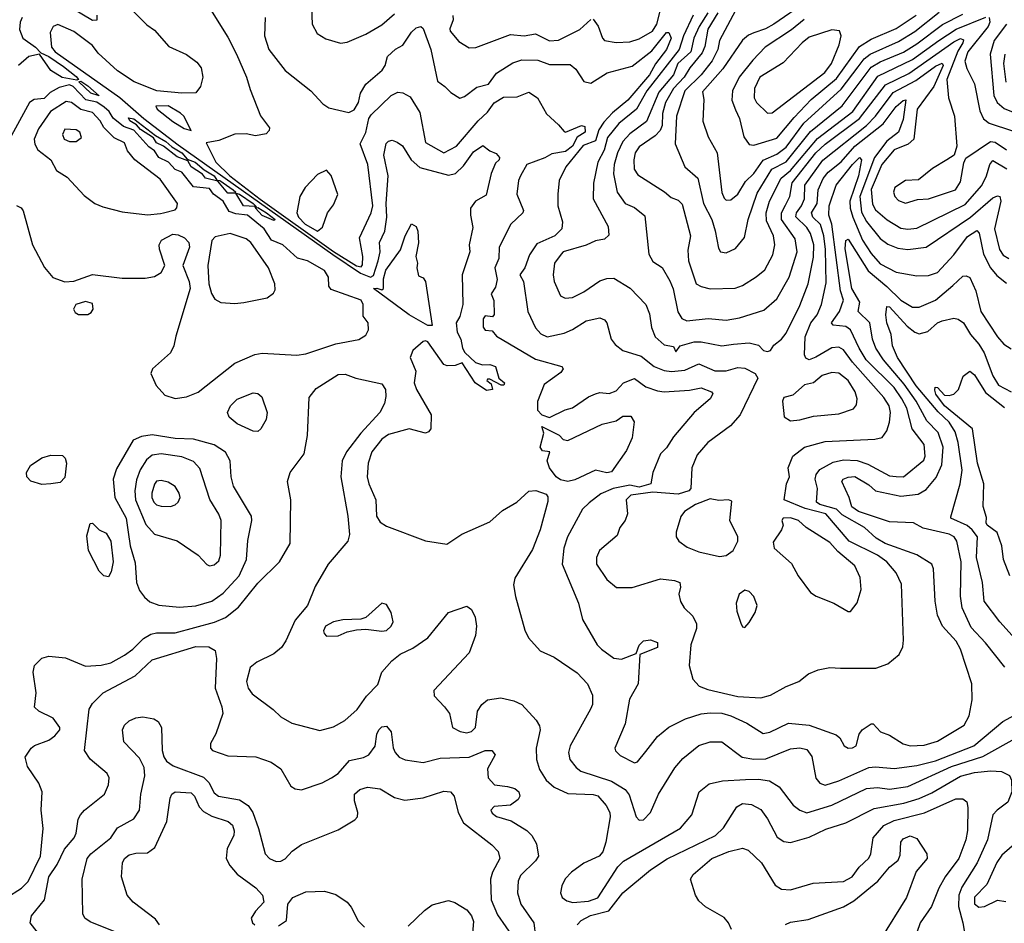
# Model space of a CAD drawing. Extents: x 1173029 to 1307123, y 522559 to 678521.
# Tile 575 of 623: x 1230049 to 1234335, y 664252 to 668185. Entities that reach past the tile are written whole.
import ezdxf

# ---------------------------------------------------------------- set-up
doc = ezdxf.new("R2010")
doc.units = 0

msp = doc.modelspace()

# ---------------------------------------------------------------- linework, layer by layer
at = {"layer": '0CON10XD'}
for points in [[(1231317.9, 668275), (1231321.4, 668165), (1231344.2, 668125), (1231381.7, 668101.7), (1231445, 668083.1), (1231475, 668087.8), (1231555, 668122.5), (1231625, 668162.3), (1231679.9, 668210.1)], [(1233475.7, 668264.3), (1233331.2, 668165), (1233295, 668144.7), (1233245, 668128.1), (1233221.9, 668118.1), (1233195, 668095.4), (1233109.2, 667970.8), (1233021.7, 667871.7), (1233027.3, 667837.2), (1233023.2, 667743.2), (1233046.5, 667675), (1233085.8, 667605.8), (1233105, 667433.3), (1233115, 667408.6), (1233125, 667400), (1233145, 667400.5), (1233175.4, 667425), (1233209.1, 667480.9), (1233245, 667516.2), (1233286, 667574), (1233345, 667599.2), (1233385, 667630), (1233462.3, 667735), (1233625, 667882.4), (1233699.5, 667980.5), (1233725.8, 668014.3), (1233751.4, 668035), (1233875, 668089.7), (1233946.3, 668133.7), (1234051.6, 668218.4)], [(1230525, 668239.4), (1230602, 668162), (1230635, 668139.2), (1230698.7, 668068.7), (1230775, 668033.1), (1230820.4, 668000.4), (1230838.1, 667975), (1230846.7, 667935), (1230836, 667894), (1230815, 667867.1), (1230755.3, 667864.7), (1230645.8, 667875), (1230547.7, 667915), (1230475, 667962.6), (1230390.1, 668040.1), (1230365, 668072.5), (1230285, 668133.9), (1230215, 668163.5), (1230194.6, 668155.4), (1230181.2, 668128.8), (1230187.6, 668065), (1230203.1, 668045), (1230485, 667846.7), (1230589.6, 667755), (1230739.2, 667640.8), (1231412.7, 667162.7), (1231531.8, 667081.8), (1231576.2, 667063.8), (1231588.7, 667071.3), (1231609.1, 667135), (1231617.4, 667175), (1231615.2, 667215), (1231638.9, 667265), (1231647.6, 667325), (1231643.6, 667385), (1231653.1, 667505), (1231633.9, 667596.1), (1231644.3, 667645.7), (1231655, 667656.4), (1231670.3, 667660.3), (1231692.7, 667652.7), (1231715, 667635.5), (1231753.1, 667575), (1231791.4, 667541.4), (1231915, 667508.6), (1231945.8, 667515), (1231980.5, 667549.5), (1232025, 667610), (1232065, 667638.1), (1232095, 667614.3), (1232123, 667603), (1232138, 667585), (1232136, 667575), (1232119.8, 667560.2), (1232100.8, 667515), (1232079, 667421), (1232033.6, 667395), (1232011.6, 667365), (1232010.8, 667335), (1232020.8, 667280.8), (1232005.4, 667205.4), (1232008.4, 667175), (1231974.7, 667075.3), (1231977.3, 666945), (1231965, 666893.1), (1231949.6, 666865), (1231952.7, 666825), (1231969.3, 666795), (1231976.8, 666755), (1231986.6, 666736.6), (1232033.7, 666693.7), (1232063.6, 666683.6), (1232095.3, 666684.7), (1232119.6, 666675), (1232134.7, 666624.7), (1232158.6, 666605), (1232156, 666595), (1232144.7, 666594.7), (1232095, 666620.2), (1232085, 666620), (1232083, 666615), (1232100.6, 666600.6), (1232107.7, 666575), (1232081.6, 666571.6), (1232031.7, 666605), (1231975, 666692), (1231945, 666680), (1231909.2, 666679.2), (1231894.8, 666684.8), (1231825, 666782.7), (1231815, 666788), (1231805, 666784.8), (1231760, 666745), (1231748.5, 666715), (1231773.8, 666655), (1231766, 666605), (1231775.6, 666575), (1231840, 666465), (1231838, 666405), (1231828.8, 666391.2), (1231815, 666386), (1231744.4, 666404.4), (1231655, 666380), (1231625, 666359.6), (1231582.4, 666305), (1231565.3, 666255), (1231561.2, 666195), (1231568, 666165), (1231598.5, 666095), (1231602.1, 666025), (1231618, 665998), (1231645, 665980.9), (1231815, 665917.5), (1231908.3, 665901.7), (1231974.3, 665945.7), (1232095, 665999.6), (1232151.2, 666048.8), (1232213.3, 666085), (1232265, 666132.5), (1232296.2, 666136.2), (1232340.3, 666120.3), (1232348.3, 666108.3), (1232348.3, 666088.3), (1232315.3, 665965), (1232280.9, 665879.1), (1232204.6, 665755), (1232198.2, 665725), (1232206.5, 665675), (1232248.5, 665528.5), (1232263.5, 665495), (1232315, 665438.6), (1232375, 665410), (1232475, 665342.2), (1232520, 665295), (1232542.2, 665245), (1232541.9, 665205), (1232534.4, 665185), (1232444.6, 665025), (1232437.7, 664995), (1232443.8, 664965), (1232470.6, 664930.6), (1232491.4, 664915), (1232625, 664870.9), (1232684.7, 664835), (1232701.9, 664811.9), (1232732.7, 664715), (1232745, 664701.9), (1232765, 664703.3), (1232795.3, 664734.7), (1232829.5, 664815), (1232900.6, 664929.4), (1232935, 664969.5), (1233005, 665026.8), (1233055, 665041.8), (1233105, 665041.8), (1233194.2, 664975), (1233245, 664966.7), (1233297.5, 664967.5), (1233405, 665012.2), (1233445, 665015.8), (1233475, 665008.2), (1233497.8, 664977.8), (1233514.2, 664884.2), (1233532.3, 664862.2), (1233555, 664853.4), (1233615, 664872), (1233745, 664931), (1233775, 664934), (1233856.2, 664926.2), (1233955, 664939.1), (1234035, 664959.6), (1234202.3, 665025), (1234329.3, 665130.7), (1234395, 665166.4)], [(1230384.5, 668205), (1230385, 668182.5), (1230365, 668181.6), (1230265, 668240.6)], [(1230878.9, 668228.9), (1230955, 668108.6), (1230992.8, 668035), (1231036.6, 667935), (1231051.5, 667881.5), (1231097, 667767), (1231135.7, 667715), (1231135, 667703.3), (1231121.5, 667688.5), (1231075, 667678.9), (1231035, 667688.2), (1230985, 667686.7), (1230915, 667660), (1230860.7, 667649.3), (1230902.7, 667565), (1230963.6, 667505), (1231095, 667404), (1231415, 667176.8), (1231515, 667114.3), (1231535, 667108.9), (1231541.2, 667118.8), (1231543.1, 667155), (1231527.9, 667235), (1231579, 667345), (1231586, 667375), (1231564.5, 667554.5), (1231531, 667645), (1231556.1, 667693.9), (1231568.1, 667755), (1231578.3, 667771.7), (1231665.4, 667855), (1231695, 667869.7), (1231717.4, 667867.4), (1231749.3, 667849.3), (1231790.8, 667780.8), (1231815, 667650.8), (1231895, 667605.3), (1231949.7, 667635), (1232044.8, 667745.2), (1232085, 667782.8), (1232115, 667823.1), (1232155, 667847.4), (1232215, 667849.5), (1232265, 667869.6), (1232303.3, 667845), (1232341.9, 667775), (1232395, 667728), (1232418.6, 667698.6), (1232425, 667695.8), (1232495, 667724.2), (1232509.6, 667719.6), (1232511.1, 667695), (1232476.2, 667673.8), (1232455, 667635.3), (1232425, 667611.2), (1232365, 667601.5), (1232335, 667584.3), (1232256.5, 667555), (1232228.7, 667505), (1232220.4, 667485), (1232212.5, 667425), (1232241.4, 667355), (1232239.2, 667345), (1232186.5, 667295), (1232136.3, 667195), (1232134.6, 667145), (1232117.3, 667105), (1232127.3, 667055), (1232119.5, 667020.5), (1232101.9, 666991.9), (1232113.6, 666963.6), (1232115, 666902.5), (1232107.7, 666892.3), (1232075, 666896), (1232066.7, 666883.3), (1232066.3, 666846.3), (1232075, 666834), (1232105, 666830.6), (1232125, 666808.2), (1232295, 666707.7), (1232409.2, 666675), (1232414.2, 666665), (1232405, 666649.2), (1232332.2, 666597.8), (1232303.6, 666523.6), (1232303.6, 666485), (1232322.2, 666465), (1232355, 666453.1), (1232423.1, 666486.9), (1232455, 666495.4), (1232525, 666543.8), (1232555, 666557.3), (1232575, 666561.8), (1232615, 666558.2), (1232645, 666569.1), (1232677.9, 666605), (1232725, 666623.8), (1232775, 666587.5), (1232825, 666569.3), (1232855, 666565.3), (1232965, 666572), (1233015, 666582.4), (1233060, 666565), (1233066.5, 666556.5), (1233054.4, 666535), (1232984.5, 666475), (1232895, 666369.5), (1232865, 666321.5), (1232838.2, 666295), (1232805.5, 666215), (1232796.9, 666165), (1232745, 666149.8), (1232705, 666158.7), (1232632.5, 666145), (1232578.5, 666121.5), (1232527.4, 666082.6)], [(1232545, 668187.8), (1232566.6, 668156.6), (1232585.3, 668105.3), (1232595, 668094.5), (1232645, 668086.2), (1232705, 668089.1), (1232745, 668101.6), (1232803.3, 668135), (1232822.6, 668165), (1232837.3, 668222.7)], [(1233044.7, 668215), (1233006.6, 668155), (1232983.8, 668105), (1232971.1, 668045), (1232913.3, 667995), (1232894.6, 667945.4), (1232831, 667869), (1232777.9, 667742.1), (1232705, 667688.5), (1232675.2, 667655), (1232650.7, 667605), (1232636.7, 667555), (1232634.1, 667514.1), (1232650.3, 667435), (1232684.4, 667385), (1232725, 667367.3), (1232770.8, 667330.8), (1232788.2, 667165), (1232805, 667132.9), (1232845, 667106.9), (1232878.6, 667048.6), (1232894.3, 667014.3), (1232913.4, 666913.4), (1232930.9, 666885), (1232953.7, 666873.7), (1233045.3, 666885.3), (1233125, 666877.2), (1233182.4, 666887.6), (1233288.7, 666921.3), (1233345, 666970.5), (1233398.3, 667065), (1233433.5, 667175), (1233425, 667231.8), (1233364.5, 667315), (1233364.8, 667345), (1233382.2, 667377.8), (1233401, 667415), (1233411.2, 667475), (1233515, 667605.2), (1233555, 667644), (1233704.3, 667755.7), (1233818.2, 667901.8), (1233919.1, 667950.9), (1234115, 668089.3), (1234145, 668103.7), (1234157.2, 668097.2), (1234154.8, 668085), (1234132.4, 668047.6), (1234084.6, 667924.6), (1234092.9, 667845), (1234118.4, 667765), (1234128.1, 667635), (1234116.2, 667595), (1234084.7, 667575.3), (1234022.9, 667537.1), (1233961.3, 667488.7), (1233905, 667485.7), (1233858.6, 667455), (1233852.1, 667435), (1233859.1, 667415), (1233875, 667398.2), (1233905, 667387.1), (1233957.9, 667402.1), (1234005, 667404.7), (1234123.1, 667445), (1234145, 667480), (1234158.5, 667561.5), (1234167.3, 667582.7), (1234275, 667654.4), (1234295, 667652.6), (1234345, 667618.5)], [(1233088.6, 668215), (1233045, 668143.2), (1233031.9, 668068.1), (1233019.6, 668040.4), (1232965.5, 667975), (1232941.7, 667935), (1232895, 667885.5), (1232860.4, 667825), (1232847.2, 667777.2), (1232845.8, 667725), (1232836.9, 667703.1), (1232815, 667679), (1232745, 667632.4), (1232728.5, 667605), (1232722, 667575), (1232723.5, 667535), (1232740.3, 667510.3), (1232856.5, 667436.5), (1232885, 667411.1), (1232915, 667400), (1232932.3, 667382.3), (1232969.6, 667245), (1232958.1, 667181.9), (1232960.5, 667135), (1232993.2, 667035), (1233015, 667023.8), (1233055, 667013.4), (1233164.1, 667015.9), (1233195, 667027.9), (1233255, 667065.4), (1233293, 667097), (1233327.8, 667162.2), (1233335.9, 667205), (1233330.2, 667245), (1233299.9, 667309.9), (1233299, 667345), (1233313.1, 667395), (1233363.4, 667495), (1233405, 667529.1), (1233521.5, 667668.5), (1233675.4, 667785), (1233785, 667940), (1233935, 668012.4), (1234050.7, 668095), (1234125, 668143.2), (1234255, 668196.1)], [(1233164.8, 668225), (1233095.8, 668095), (1233088.5, 668055), (1233064, 668006), (1233015.2, 667945), (1232944.9, 667875), (1232907.4, 667765), (1232902.5, 667645), (1232945, 667544.5), (1233001.4, 667495), (1233026.1, 667385), (1233062, 667315), (1233076.4, 667266.4), (1233091.2, 667191.2), (1233100, 667175), (1233125, 667170), (1233165, 667188.9), (1233203.5, 667236.5), (1233220.2, 667315), (1233259.5, 667430.5), (1233323.7, 667535), (1233385, 667566.9), (1233491.9, 667698.1), (1233630, 667809.9), (1233755, 667978.5), (1233795, 668001.9), (1233896.8, 668043.2), (1233955, 668079.9), (1234065.6, 668164.4), (1234155, 668209.4)], [(1230059.8, 668195), (1230051.3, 668175), (1230048.1, 668141.9), (1230061.7, 668105), (1230118.2, 668065), (1230140.2, 668040.2), (1230175, 668024.6), (1230238.9, 667981.1), (1230295, 667938.3), (1230304.4, 667925), (1230297.9, 667922.1), (1230233.9, 667933.9), (1230184.3, 667964.3), (1230134.5, 668034.5), (1230088.2, 668025), (1230043.3, 667985)], [(1231117.5, 668195), (1231114.4, 668115), (1231132.7, 668055), (1231205, 667964.3), (1231315.8, 667875), (1231369.1, 667819.1), (1231395, 667800.8), (1231481.3, 667781.3), (1231505, 667792.2), (1231523.5, 667825), (1231532.3, 667865), (1231555.4, 667905), (1231626.5, 667965), (1231640.2, 667985), (1231649.3, 668025), (1231685, 668056.8), (1231716.3, 668073.7), (1231755, 668131.3), (1231775, 668150), (1231795, 668155.7), (1231805, 668146.2), (1231838.9, 668055), (1231867.6, 667917.6), (1231900, 667895), (1231925, 667868), (1231965, 667842.9), (1231985, 667850.4), (1232038.3, 667891.8), (1232090.3, 667905), (1232125, 667952.1), (1232195, 667997.7), (1232235, 668010.9), (1232305, 668009.1), (1232355, 667990.7), (1232445, 667990), (1232469.2, 667969.2), (1232505, 667915.7), (1232535, 667908.5), (1232606.6, 667953.4), (1232715, 667982.4), (1232800.9, 668049.1), (1232865, 668128.8), (1232875, 668130), (1232885.2, 668105), (1232865, 668055.3), (1232817.1, 667992.9), (1232790.6, 667945), (1232696.8, 667835), (1232630.2, 667779.8), (1232591.3, 667738.7), (1232569.8, 667705), (1232555, 667657.6), (1232501.9, 667638.1), (1232426.2, 667545), (1232397.1, 667485), (1232390.9, 667425), (1232391.8, 667375), (1232412.5, 667305), (1232409.4, 667275), (1232378.9, 667245), (1232300.1, 667209.9), (1232268.7, 667161.3), (1232248, 667105), (1232226.5, 667075), (1232241.4, 667045), (1232260.8, 666915), (1232295, 666843.3), (1232318, 666818), (1232345, 666805.2), (1232418.7, 666821.3), (1232455, 666836.2), (1232515, 666874), (1232575, 666887.1), (1232595, 666878.9), (1232605, 666866), (1232624.4, 666795), (1232641.3, 666771.3), (1232675, 666745.6), (1232755, 666720.9), (1232811.2, 666675), (1232855, 666657.6), (1232886, 666654), (1232945, 666660.2), (1233005, 666687.5), (1233075, 666657.5), (1233125, 666657.4), (1233175, 666671.1), (1233205, 666668.8), (1233250, 666645), (1233262.5, 666625), (1233185.8, 666465), (1233142.7, 666417.3), (1233044.8, 666345.2), (1232998.3, 666291.7), (1232974.6, 666234.6), (1232970.8, 666145), (1232962.1, 666135), (1232915, 666120), (1232805, 666128.2), (1232710, 666115), (1232689.6, 666095), (1232695.4, 666035), (1232684.4, 666005), (1232660.8, 665975), (1232649.5, 665940.5), (1232573.1, 665875), (1232559.5, 665845), (1232560, 665815), (1232605, 665748.1), (1232646.8, 665713.2), (1232715, 665714.4), (1232838.8, 665751.2), (1232900, 665745), (1232923.3, 665735), (1232926, 665715), (1232918.8, 665685), (1232925, 665652.5), (1232942, 665625), (1232979.1, 665589.1), (1232994.5, 665555), (1232994.5, 665535), (1232970.8, 665465), (1232963.6, 665375), (1232979.4, 665315), (1233007.5, 665285), (1233045, 665269.3), (1233175, 665240), (1233275, 665233.3), (1233317.5, 665245), (1233385, 665283.3), (1233440, 665305), (1233482.6, 665337.4), (1233525, 665355.6), (1233575, 665365.6), (1233622.8, 665362.8)], [(1231933.9, 668203.9), (1231935.6, 668185), (1231920.8, 668145), (1231923.5, 668135), (1231960, 668090), (1232005, 668062.5), (1232035, 668063.6), (1232185, 668120), (1232245, 668114.7), (1232295, 668123.5), (1232355, 668093.3), (1232395, 668096.5), (1232487.1, 668142.9), (1232535, 668186.2)], [(1232980.8, 668205), (1232939.2, 668115), (1232919, 668055), (1232779.3, 667875), (1232733.3, 667795), (1232656.4, 667733.6), (1232607.5, 667672.5), (1232593.5, 667616.5), (1232565.5, 667565), (1232546.8, 667473.2), (1232545.9, 667405), (1232610, 667285), (1232613.1, 667246.9), (1232595, 667229.6), (1232555, 667222.8), (1232515, 667203.7), (1232415, 667175.3), (1232405.4, 667165), (1232377.1, 667125), (1232371.2, 667075), (1232375.5, 667045), (1232403.2, 666983.2), (1232423.8, 666973.8), (1232455, 666975.4), (1232505, 667000.7), (1232575, 667048.5), (1232605, 667059.1), (1232635, 667059.4), (1232705.9, 667015.9), (1232774.5, 666945), (1232790.4, 666905), (1232798.9, 666845), (1232815.4, 666805), (1232855, 666770), (1232895, 666762.5), (1232905, 666740), (1232924.8, 666765.2), (1232985, 666782.5), (1233015, 666783.3), (1233105, 666766.3), (1233156.5, 666773.5), (1233225, 666778.4), (1233265, 666768), (1233286.6, 666745), (1233305, 666740.3), (1233316.8, 666745), (1233331.7, 666768.3), (1233364.8, 666795.2), (1233385, 666821.2), (1233445, 666941.5), (1233481.4, 667035), (1233505, 667151.2), (1233505.7, 667205), (1233491, 667255), (1233475, 667280), (1233427.1, 667327.1), (1233430.3, 667345), (1233452.8, 667375), (1233465.8, 667405), (1233467.5, 667465), (1233545, 667573.1), (1233734.9, 667725.1), (1233774.7, 667765.3), (1233851.7, 667868.3), (1233950.1, 667919.9), (1234035, 667983.4), (1234065, 667995.7), (1234068.5, 667985), (1234028.3, 667895), (1233955.6, 667795), (1233941.8, 667665), (1233916.9, 667643.1), (1233855, 667618.4), (1233801.8, 667555), (1233756.1, 667446.1), (1233761.5, 667381.5), (1233775, 667358.2), (1233825, 667313.8), (1233885, 667278.1), (1233915, 667273.1), (1233955, 667277.2), (1234165, 667381.2), (1234236.7, 667463.3), (1234257.6, 667505), (1234272.2, 667555), (1234285, 667571.8), (1234345.8, 667535.8)], [(1233464, 668186), (1233408.4, 668141.6), (1233293.6, 668065), (1233240.7, 668009.3), (1233180.5, 667935), (1233152.1, 667875), (1233149.5, 667835), (1233165, 667793.1), (1233182.8, 667755), (1233200.7, 667675), (1233225, 667641.2), (1233245, 667638.8), (1233345, 667669.4), (1233420, 667760.1), (1233495, 667837.8), (1233605, 667928.4), (1233705, 668068.7), (1233755, 668101), (1233865, 668146.9), (1233951.6, 668205)], [(1234270, 668195), (1234272.3, 668175), (1234264.8, 668155), (1234175.9, 668045), (1234163, 668005), (1234172, 667972), (1234205.6, 667905.6), (1234228.5, 667788.5), (1234244.2, 667754.2), (1234269.5, 667735), (1234371.4, 667701.4)], [(1233305, 667777.8), (1233325, 667780.4), (1233554.3, 667955), (1233582.6, 667995), (1233616.8, 668075), (1233624.6, 668115), (1233617.3, 668137.3), (1233585, 668140.5), (1233485, 668109.5), (1233454.7, 668085), (1233372.5, 667997.5), (1233270.7, 667935), (1233247.4, 667885), (1233245.9, 667845), (1233257.1, 667825), (1233305, 667777.8)], [(1234344.2, 668165.8), (1234291.3, 668095), (1234274, 668035), (1234290.2, 667855), (1234304.7, 667825), (1234335, 667798.5), (1234405, 667770)], [(1234337.6, 668035), (1234331.7, 667995), (1234342.5, 667912.5)], [(1230395, 667853.2), (1230357.8, 667865), (1230305.7, 667915), (1230315, 667917.2), (1230345, 667897.9), (1230395, 667853.2)], [(1230725, 666536.8), (1230775, 666543.9), (1230825, 666563.3), (1230985, 666690), (1231071.8, 666728.2), (1231105, 666733.1), (1231255, 666725.4), (1231295, 666731.1), (1231425.3, 666774.7), (1231525, 666793.6), (1231555, 666812.2), (1231567.7, 666835), (1231565.3, 666865), (1231544.7, 666895), (1231543.7, 666945), (1231535, 666963.8), (1231405, 667010.7), (1231394.7, 667025), (1231393, 667065), (1231375, 667093), (1231301.2, 667135), (1231257.8, 667147.8), (1231194.8, 667204.8), (1231145.3, 667225.3), (1231112.8, 667275), (1231040.3, 667335), (1230990.4, 667339.6), (1230960.5, 667350.5), (1230934.7, 667395), (1230892.1, 667425), (1230875, 667450.6), (1230805, 667457.6), (1230755, 667520.8), (1230725, 667532.9), (1230696.9, 667565), (1230654.9, 667584.9), (1230635, 667613.6), (1230611.3, 667631.3), (1230545, 667704.4), (1230500.1, 667720.1), (1230455.9, 667755.9), (1230438, 667785), (1230416, 667805), (1230385, 667826.4), (1230336.9, 667836.9), (1230282.2, 667895), (1230265, 667901.1), (1230220.1, 667889.9), (1230182.1, 667867.9), (1230155, 667841.9), (1230112.1, 667837.9), (1230091.1, 667825), (1230004.1, 667665)], [(1233622.8, 665362.8), (1233776.6, 665363.4), (1233827.9, 665382.1), (1233877.9, 665422.1), (1233892.9, 665455), (1233896.2, 665485), (1233888, 665728), (1233865, 665777.8), (1233823.1, 665825), (1233783.8, 665855), (1233659.4, 665915), (1233557.5, 666035), (1233468.3, 666058.3), (1233376.6, 666095), (1233387.4, 666165), (1233400, 666195), (1233393.8, 666235), (1233414.8, 666285.2), (1233465, 666325.3), (1233555, 666348.7), (1233771.1, 666358.9), (1233803.1, 666366.9), (1233824.1, 666395.9), (1233836.1, 666433.9), (1233839.1, 666475), (1233833.4, 666505), (1233810.1, 666540.1), (1233674, 666694), (1233635, 666748.6), (1233615, 666759.7), (1233585, 666756.9), (1233515, 666716.1), (1233485, 666705.4), (1233471.5, 666711.5), (1233466, 666726), (1233468.3, 666805), (1233493.5, 666865), (1233519.8, 666900.2), (1233538.9, 666945), (1233559.9, 667040.1), (1233556.6, 667185), (1233549.3, 667245), (1233534.3, 667294.3), (1233502, 667325), (1233495.9, 667345), (1233520.4, 667385), (1233524.5, 667445), (1233545.9, 667494.1), (1233568.7, 667521.3), (1233625, 667566.7), (1233684.3, 667635), (1233808.4, 667731.6), (1233865, 667806.9), (1233895, 667833.5), (1233906.1, 667836.1), (1233895, 667750), (1233874.1, 667695.9), (1233824.2, 667655.8), (1233769.6, 667585), (1233706.2, 667415), (1233713.3, 667346.7), (1233735, 667306.9), (1233795, 667232.9), (1233828.8, 667208.8), (1233871, 667191), (1233915, 667184.8), (1233995, 667195.7), (1234188.1, 667325), (1234285, 667409.3), (1234305, 667418.5), (1234315, 667415.6), (1234319.4, 667395), (1234293.2, 667275), (1234314.1, 667185), (1234330.4, 667160.4), (1234355, 667145.7)], [(1230605, 667335.8), (1230661.1, 667341.1), (1230675, 667343.9), (1230725, 667357.2), (1230733.5, 667366.5), (1230735.7, 667385), (1230660.4, 667490.4), (1230550.4, 667575), (1230517.7, 667615), (1230505, 667649.4), (1230460.2, 667670.2), (1230415.4, 667715.4), (1230398.5, 667745), (1230365, 667781.1), (1230314.7, 667794.7), (1230275, 667825.2), (1230251.2, 667828.8), (1230183.1, 667785), (1230130.5, 667709.5), (1230111.6, 667665), (1230114, 667644), (1230128.3, 667618.3), (1230184.4, 667575), (1230208.8, 667528.8), (1230255, 667500), (1230329.9, 667419.9), (1230375.7, 667385.7), (1230410.9, 667370.9), (1230495, 667349.4), (1230605, 667335.8)], [(1230795, 667703.3), (1230763.8, 667765), (1230748.6, 667778.6), (1230695, 667810.8), (1230641.9, 667808.1), (1230647.9, 667795), (1230715, 667742.2), (1230765, 667711.3), (1230795, 667703.3)], [(1230985, 667429.6), (1230955, 667430.1), (1230911.7, 667481.7), (1230858, 667495), (1230845, 667512.5), (1230795, 667544.9), (1230780.5, 667570.5), (1230735, 667587.6), (1230675.3, 667635.3), (1230645, 667649.5), (1230630.8, 667670.8), (1230575, 667706.5), (1230557.3, 667727.3), (1230528.3, 667745), (1230522.1, 667757.9), (1230545, 667753.4), (1230640.4, 667680.4), (1230684.8, 667655), (1230711, 667631), (1230755.2, 667605), (1230777.4, 667577.4), (1230812.3, 667565), (1230851.2, 667531.2), (1230895.6, 667505), (1230906.5, 667486.5), (1230920.3, 667485), (1230978.2, 667445), (1230989.7, 667435), (1230985, 667429.6)], [(1230295, 667654.6), (1230317.4, 667672.6), (1230311.1, 667695), (1230295, 667705.9), (1230245, 667709.2), (1230235.6, 667685), (1230241.9, 667665), (1230265, 667654.6), (1230295, 667654.6)], [(1232527.4, 666082.6), (1232499.6, 666055), (1232433.2, 665935), (1232417.5, 665885), (1232410.7, 665815), (1232482.2, 665645), (1232498.6, 665575), (1232562.9, 665465), (1232581.4, 665445), (1232635, 665406.7), (1232668.8, 665401.2), (1232733, 665427), (1232745, 665462.5), (1232765, 665481.2), (1232795, 665485.7), (1232825.8, 665475), (1232825, 665452.9), (1232748.3, 665421.7), (1232741.9, 665295), (1232702.9, 665227.1), (1232685, 665120), (1232639.4, 665015), (1232642.8, 665002.8), (1232663.2, 664983.2), (1232725, 664950.8), (1232738.8, 664955), (1232775, 665000), (1232824.7, 665065.3), (1232874.7, 665105.3), (1232947.3, 665142.7), (1233015, 665163.4), (1233055, 665168.1), (1233105, 665166.2), (1233145, 665155.7), (1233213.7, 665123.7), (1233285, 665078), (1233315, 665083.5), (1233395, 665122.7), (1233485, 665114.7), (1233602.5, 665072.5), (1233619.1, 665059.1), (1233638, 665025), (1233655, 665014.3), (1233675, 665016), (1233690, 665025), (1233703.8, 665075), (1233715.9, 665094.1), (1233755, 665120), (1233765, 665120), (1233795.8, 665085.8), (1233835, 665071.4), (1233895, 665033.8), (1233925, 665024.7), (1233986.9, 665026.9), (1234045, 665044.7), (1234160, 665115), (1234181.8, 665155), (1234195.3, 665225), (1234194, 665295), (1234144.7, 665445), (1234125, 665480), (1234065.9, 665545.9), (1234044.1, 665594.1), (1234034, 665655), (1234027.5, 665795), (1234019.4, 665815), (1233955, 665855.8), (1233816.1, 665905), (1233777.9, 665927.9), (1233726.9, 665975), (1233629.6, 666029.6), (1233604.1, 666055), (1233532.7, 666075), (1233517.5, 666085), (1233521.6, 666145), (1233511.2, 666185), (1233515.7, 666205), (1233532.2, 666227.8), (1233590.5, 666259.5), (1233635, 666269.1), (1233695, 666266.4), (1233740.8, 666250.8), (1233835, 666199.6), (1233865, 666196.8), (1233896.8, 666195), (1233985, 666268.2), (1233990, 666285), (1233986.2, 666336.2), (1233933.8, 666405), (1233910.2, 666495), (1233888.6, 666535), (1233855, 666584), (1233734.1, 666705), (1233702.8, 666755), (1233665.5, 666835.5), (1233645, 666849.4), (1233590.8, 666855), (1233583.1, 666865), (1233617.3, 666915), (1233634.5, 666965), (1233621.9, 667005), (1233583.8, 667295), (1233571.1, 667335), (1233573.1, 667375), (1233602.5, 667465), (1233674.5, 667555), (1233705, 667585.3), (1233713.8, 667575), (1233699.9, 667505), (1233663.2, 667395), (1233664.3, 667365), (1233675.8, 667325), (1233717.8, 667225), (1233755, 667168), (1233795, 667122.9), (1233865, 667086.9), (1233955, 667070.3), (1234005, 667072.1), (1234045, 667085.4), (1234115, 667161.1), (1234175, 667240.8), (1234215, 667267.3), (1234226, 667256), (1234244.8, 667165), (1234275.3, 667105), (1234302.4, 667072.4), (1234345, 667038.5)], [(1231345, 667264.7), (1231367.4, 667282.6), (1231388.1, 667345), (1231415, 667380), (1231433.6, 667423.6), (1231405, 667507.5), (1231385, 667530), (1231345, 667511.2), (1231292, 667455), (1231268, 667415), (1231255.8, 667345), (1231262.2, 667325), (1231291.9, 667295), (1231345, 667264.7)], [(1231075, 667366), (1231072.1, 667372.1), (1231023.3, 667375), (1230990.2, 667429.8), (1231005, 667426.2), (1231065.6, 667385), (1231078.1, 667371.9), (1231075, 667366)], [(1230035, 667376.9), (1230055, 667366), (1230063.2, 667353.2), (1230104.7, 667205), (1230157, 667107), (1230193.1, 667063.1), (1230244.6, 667044.6), (1230285, 667046.4), (1230365, 667076), (1230495, 667059.4), (1230595, 667059.6), (1230635, 667067.9), (1230664.4, 667085), (1230680.6, 667115), (1230657, 667187), (1230656.4, 667205), (1230666.4, 667225), (1230715, 667251.4), (1230739.1, 667249.1), (1230766.2, 667236.2), (1230785, 667215.8), (1230787.7, 667195), (1230759.4, 667115), (1230786.1, 667045), (1230790.4, 667015), (1230728, 666808), (1230720, 666765), (1230705.4, 666735), (1230626.9, 666665), (1230620, 666645), (1230642.6, 666592.6), (1230681.3, 666551.3), (1230725, 666536.8)], [(1231155, 667310.7), (1231105, 667333.3), (1231075.5, 667365), (1231085, 667367.9), (1231123.5, 667345), (1231160.7, 667315), (1231155, 667310.7)], [(1231825, 666853.6), (1231745, 666900.5), (1231588.9, 667015), (1231603.2, 667016.8), (1231625, 667009.2), (1231632.5, 667015), (1231632.2, 667057.8), (1231642.6, 667095), (1231706.1, 667183.9), (1231727.2, 667245), (1231755, 667296), (1231775, 667284.4), (1231781.7, 667265), (1231785.6, 667214.4), (1231773.3, 667155), (1231780.3, 667125), (1231777.3, 667105), (1231785, 667070), (1231805, 667062), (1231815.5, 667045), (1231845, 666854.3), (1231825, 666853.6)], [(1230985, 666949.6), (1231025, 666954.6), (1231125.4, 666974.6), (1231154.2, 666995), (1231160.8, 667009.2), (1231159.1, 667035), (1231131.2, 667105), (1231055.4, 667215), (1231035, 667231.8), (1230965, 667254.3), (1230899.4, 667240.6), (1230885, 667223.8), (1230867.6, 667115), (1230872.4, 667035), (1230883.2, 666993.2), (1230898.8, 666968.8), (1230925, 666953.8), (1230985, 666949.6)], [(1234337.7, 665367.7), (1234252.6, 665472.6), (1234190.4, 665540.4), (1234151.5, 665625), (1234144, 665676), (1234148.1, 665825), (1234128.1, 665915), (1234116.2, 665935), (1234095, 665945.7), (1233982.4, 665972.4), (1233940, 665995), (1233835, 665999.2), (1233700, 666045), (1233671.1, 666065), (1233660, 666105), (1233627.9, 666175), (1233633.5, 666185), (1233655, 666194.7), (1233685, 666197.1), (1233745, 666160.3), (1233775, 666134.1), (1233885, 666112), (1233960, 666120), (1233995, 666140.5), (1234038.1, 666191.9), (1234063, 666247), (1234069.7, 666325), (1234047.8, 666387.8), (1233998.6, 666438.6), (1233951.7, 666525), (1233898.9, 666598.9), (1233809.3, 666705), (1233776.4, 666755), (1233761, 666795), (1233749.6, 666865), (1233699.5, 666915), (1233706.5, 666955), (1233671.5, 667015), (1233642.6, 667187.4), (1233645.8, 667224.2), (1233655, 667230), (1233741.8, 667091.8), (1233824, 667024), (1233885, 666963.9), (1233935, 666934.1), (1233965, 666934.1), (1234035, 666964.8), (1234111.1, 667028.9), (1234155, 667068.5), (1234169.8, 667069.8), (1234185, 667062.5), (1234210.8, 667005), (1234233.6, 666915), (1234305, 666804.5), (1234333.4, 666773.4), (1234365, 666752)], [(1230345, 666902.5), (1230359.5, 666910.5), (1230368.8, 666925), (1230365, 666950), (1230335, 666958.8), (1230292.5, 666945), (1230282.5, 666925), (1230290.7, 666910.7), (1230305, 666902.5), (1230345, 666902.5)], [(1234395, 665476.2), (1234315.4, 665565), (1234247.3, 665655), (1234240.8, 665735), (1234214.8, 665845), (1234218.9, 665935), (1234195.5, 665965.5), (1234174.1, 665984.1), (1234103.1, 666015), (1234101.7, 666021.7), (1234143.5, 666165), (1234151.3, 666225), (1234134.5, 666345), (1234121.6, 666391.6), (1234095, 666433.9), (1234047.8, 666477.8), (1233952, 666592), (1233870.2, 666715), (1233848.5, 666765), (1233843, 666815), (1233824, 666865), (1233819.8, 666900.2), (1233823.5, 666936.5), (1233835, 666935.5), (1233911.7, 666851.7), (1233945, 666825.2), (1233965, 666817.3), (1234001.7, 666828.3), (1234044.3, 666865.7), (1234065, 666874.6), (1234115, 666885.4), (1234135, 666882.1), (1234156.9, 666865), (1234188.4, 666815), (1234225, 666772.9)], [(1234225, 666772.9), (1234247.1, 666735), (1234285, 666634.5), (1234310.4, 666595), (1234365, 666565.3)], [(1229987.9, 664362.1), (1230057.3, 664405), (1230085.1, 664434.9), (1230139.7, 664545), (1230150.8, 664665), (1230141.8, 664745), (1230146.9, 664825), (1230132.5, 664862.5), (1230083.3, 664935), (1230072.5, 664975), (1230098.8, 665015), (1230113.4, 665026.6), (1230175, 665048.9), (1230202.3, 665067.7), (1230224.2, 665095), (1230224.2, 665105), (1230194.5, 665144.5), (1230132.5, 665175), (1230113, 665193), (1230120.8, 665255), (1230106.9, 665345), (1230113.3, 665375), (1230145, 665406.2), (1230175, 665415.4), (1230247.7, 665407.7), (1230335, 665370.8), (1230404.1, 665375.9), (1230445, 665386.1), (1230505, 665418.9), (1230541.2, 665445), (1230588.2, 665491.8), (1230619.9, 665510.1), (1230645, 665515.9), (1230725, 665517), (1230897.3, 665562.7), (1230945, 665583.1), (1231001.2, 665628.8), (1231085, 665733.1), (1231179.2, 665825), (1231225.6, 665905), (1231229.5, 666095), (1231214.4, 666175.6), (1231225.8, 666215), (1231287.9, 666295), (1231302.1, 666375), (1231308.9, 666541.1), (1231339.5, 666580.5), (1231435, 666640.7), (1231465, 666642.5), (1231511.4, 666625), (1231625, 666600), (1231640.9, 666575), (1231643.1, 666545), (1231636.8, 666515), (1231617.3, 666475), (1231534.3, 666385.7), (1231472.2, 666305), (1231453.3, 666265), (1231446.6, 666195), (1231477.6, 666025), (1231483.9, 665945), (1231477.7, 665915), (1231391.2, 665815), (1231335, 665717.5), (1231301.6, 665635), (1231248.1, 665571.8), (1231207.7, 665482.3), (1231187.8, 665452.2), (1231155.6, 665424.4), (1231080.5, 665389.5), (1231052.7, 665365), (1231036.2, 665305), (1231043.6, 665275), (1231060.9, 665250.9), (1231152.8, 665182.8), (1231185, 665151.4), (1231233.1, 665123.1), (1231355, 665091.1), (1231415, 665107.9), (1231464.7, 665135.3), (1231517.4, 665182.6), (1231558.9, 665241.1), (1231607.9, 665292.1), (1231626, 665345), (1231669.5, 665395), (1231705, 665423.1), (1231759.6, 665450.4), (1231825.6, 665495), (1231915, 665604.4), (1231995, 665632.2), (1232015, 665618.6), (1232031.1, 665585), (1232037.8, 665545), (1232033.3, 665505), (1232005, 665430), (1231852, 665265), (1231852.7, 665242.7), (1231898.8, 665195), (1231920, 665165), (1231932.5, 665105), (1231966.6, 665086.6), (1231995, 665081.6), (1232015, 665087.7), (1232033.5, 665105), (1232041.8, 665175), (1232060.4, 665205), (1232085, 665224.6), (1232143.7, 665233.7), (1232200.3, 665220.3), (1232234.4, 665204.4), (1232296.7, 665136.7), (1232311.7, 665111.7), (1232314.5, 665094.5), (1232297.6, 665015), (1232299.3, 664965), (1232311.5, 664921.5), (1232340.4, 664875), (1232375, 664845.4), (1232435, 664817.3), (1232545, 664813.2), (1232565, 664807.5), (1232602.1, 664765), (1232617.9, 664735), (1232619.6, 664715), (1232601, 664605), (1232587.2, 664562.8), (1232570.8, 664545), (1232505, 664514.6), (1232451.1, 664475), (1232424.1, 664445.9), (1232408.9, 664415), (1232403.1, 664385), (1232410.6, 664365), (1232430.1, 664350.1), (1232457.3, 664342.7), (1232525, 664348.9), (1232565, 664363.3), (1232652.5, 664497.5), (1232676.7, 664523.3), (1232925, 664667.1), (1232974.6, 664725), (1233006.2, 664825), (1233051, 664859), (1233108.1, 664871.9), (1233208.7, 664878.7), (1233265, 664880.2), (1233313, 664873), (1233355.7, 664845.7), (1233416, 664766), (1233445, 664744.7), (1233475, 664733.5), (1233585, 664766), (1233735, 664838.4), (1233783.1, 664843.1), (1233835.7, 664835.7), (1233915, 664848.1), (1234105, 664935.1), (1234241.8, 664978.2), (1234395.8, 665064.2)], [(1233405, 666438.5), (1233445, 666443.3), (1233505, 666459.3), (1233615, 666470), (1233678.5, 666491.5), (1233691.5, 666508.5), (1233694.5, 666535.5), (1233685.3, 666565), (1233655.3, 666615), (1233615, 666646.6), (1233585, 666649.7), (1233542.8, 666637.2), (1233505, 666605.3), (1233465, 666595.3), (1233415, 666551.2), (1233375, 666541.1), (1233369, 666525), (1233376.7, 666456.7), (1233405, 666438.5)], [(1234358.8, 665765), (1234331.1, 665835), (1234324.1, 665895), (1234303.4, 665953.4), (1234260.8, 665985), (1234256.4, 665995), (1234257.8, 666017.8), (1234243.1, 666066.9), (1234245.6, 666165), (1234218.4, 666255), (1234196.2, 666405), (1234074.5, 666505), (1234036.9, 666555), (1234032.4, 666572.4), (1234034.3, 666585.7), (1234045, 666584.3), (1234075, 666550.9), (1234095, 666548.8), (1234115.3, 666554.7), (1234135.5, 666575), (1234156.7, 666633.3), (1234185, 666655.6), (1234205, 666639.5), (1234252.9, 666562.9), (1234336.7, 666496.6)], [(1231085, 666392.5), (1231065, 666394.3), (1230995, 666426.7), (1230960, 666455), (1230952.9, 666475), (1230967.1, 666505), (1230995, 666532.9), (1231065, 666560.6), (1231085, 666558.6), (1231103.6, 666543.6), (1231125.5, 666475), (1231121.9, 666445), (1231099.2, 666405), (1231085, 666392.5)], [(1232435, 666175.7), (1232402.8, 666182.8), (1232384.3, 666195), (1232355.7, 666235), (1232345.7, 666265), (1232356.7, 666305), (1232325, 666309.2), (1232314, 666324), (1232331.2, 666385), (1232322.5, 666415), (1232397.3, 666377.3), (1232415, 666358.3), (1232435, 666353.9), (1232585, 666424.7), (1232645, 666439.5), (1232675, 666459.1), (1232709.2, 666459.2), (1232724.4, 666435), (1232715.4, 666365), (1232690.3, 666309.7), (1232625, 666216.8), (1232605, 666212.4), (1232554.9, 666225.1), (1232465, 666183.1), (1232435, 666175.7)], [(1230745, 665628.2), (1230815, 665634.3), (1230885, 665654.2), (1230935, 665689.7), (1231004.2, 665765), (1231036.1, 665835), (1231041.5, 665918.5), (1231058.8, 666005), (1231057.6, 666025), (1230980, 666155), (1230969.7, 666195), (1230965.4, 666265), (1230945, 666302.7), (1230894.8, 666334.8), (1230805, 666359.1), (1230725, 666362.9), (1230625, 666377.6), (1230578.7, 666371.3), (1230542.5, 666355), (1230470.1, 666229.9), (1230455.4, 666185), (1230463.3, 666105), (1230512.4, 666015), (1230521, 665955), (1230529.2, 665895), (1230551.7, 665821.7), (1230556.9, 665735), (1230570.9, 665700.9), (1230592, 665672), (1230615, 665651.8), (1230655, 665637.5), (1230745, 665628.2)], [(1230145, 666162.2), (1230097.3, 666177.3), (1230080, 666195), (1230078.8, 666215), (1230095.8, 666244.2), (1230145, 666278.6), (1230185, 666289.2), (1230235, 666288.8), (1230247, 666277), (1230252, 666255), (1230245, 666192.5), (1230225, 666171.2), (1230185, 666164.4), (1230145, 666162.2)], [(1230875, 665808.1), (1230895, 665812.2), (1230915, 665830), (1230922.5, 665855), (1230925.4, 666005), (1230915, 666032.9), (1230876.2, 666096.2), (1230832.4, 666232.4), (1230805, 666261.5), (1230755, 666283.1), (1230665, 666295.6), (1230625, 666289.5), (1230600.7, 666269.3), (1230573.4, 666226.6), (1230557.7, 666182.3), (1230550.2, 666135), (1230552.8, 666095), (1230597.9, 665987.9), (1230635, 665945.3), (1230735, 665916.4), (1230826, 665855), (1230863.7, 665813.7), (1230875, 665808.1)], [(1230705, 666066.8), (1230725, 666073.1), (1230738.8, 666085), (1230746.8, 666105), (1230742.3, 666125), (1230725, 666152.9), (1230695, 666172.2), (1230665, 666179.5), (1230645, 666176.7), (1230635, 666164), (1230624.2, 666125), (1230623.8, 666105), (1230632.7, 666085), (1230645, 666073.2), (1230665, 666067.5), (1230705, 666066.8)], [(1233095, 665849.4), (1233125, 665852.9), (1233155.4, 665874.6), (1233175.6, 665915), (1233174.5, 665935), (1233140.3, 666005), (1233149.4, 666089.4), (1233135, 666096), (1233092, 666092), (1233055, 666100), (1232991.4, 666075), (1232942.9, 666045), (1232927.2, 666022.8), (1232907.3, 665955), (1232907.1, 665935), (1232918.5, 665915), (1232955, 665890), (1233005, 665868.9), (1233095, 665849.4)], [(1230435, 665760), (1230415, 665764), (1230394.5, 665784.5), (1230348.9, 665875), (1230340.7, 665939.3), (1230355, 665992.5), (1230365, 665993.3), (1230394.4, 665964.4), (1230425, 665950), (1230445, 665916), (1230456.2, 665825), (1230447.3, 665782.7), (1230435, 665760)], [(1233665, 665610), (1233695, 665647.5), (1233712.3, 665705), (1233708, 665758), (1233685, 665807.8), (1233610.2, 665870.2), (1233575, 665909.7), (1233472.5, 665975), (1233438.8, 666005), (1233405, 666017.7), (1233372, 666015), (1233366.2, 666005), (1233372, 665985), (1233365.8, 665965), (1233328.3, 665911.7), (1233333.1, 665885), (1233408.6, 665818.6), (1233437.1, 665765), (1233492.1, 665692.1), (1233515.5, 665675.5), (1233593.3, 665645), (1233655, 665610), (1233665, 665610)], [(1233205, 665540), (1233225, 665561.2), (1233250.8, 665605), (1233260, 665635), (1233244.2, 665675), (1233225, 665695.7), (1233205, 665702.9), (1233181.5, 665685), (1233168.5, 665645), (1233171.2, 665611.2), (1233187.9, 665557.9), (1233195, 665543.3), (1233205, 665540)], [(1231385, 665502.5), (1231435, 665503.3), (1231475, 665521.2), (1231515, 665530), (1231555, 665532.5), (1231625, 665523.1), (1231645, 665527.3), (1231665.6, 665545), (1231674.4, 665565), (1231665.6, 665605), (1231645, 665640), (1231625, 665646.2), (1231555, 665583.3), (1231533.6, 665576.4), (1231455, 665573.8), (1231415, 665563.8), (1231380, 665545), (1231371.2, 665525), (1231373.6, 665513.6), (1231385, 665502.5)], [(1230140.4, 664195), (1230093.8, 664255), (1230100.8, 664285), (1230156.9, 664355), (1230175.3, 664455), (1230211.6, 664508.4), (1230243.6, 664575), (1230285.4, 664625), (1230294.5, 664645), (1230303.6, 664705), (1230313.5, 664725), (1230330.5, 664745), (1230417.5, 664815), (1230435.5, 664855), (1230437.8, 664885), (1230430, 664905), (1230355, 664966.2), (1230330.8, 665005), (1230350.8, 665185), (1230365, 665209.4), (1230411.9, 665255), (1230550.8, 665329.2), (1230625, 665399.5), (1230815, 665457.1), (1230872.5, 665455), (1230899.7, 665439.7), (1230905.5, 665405.5), (1230899.1, 665275), (1230929.2, 665195), (1230932.9, 665165), (1230902.8, 665077.2), (1230880, 665035), (1230879.2, 665015), (1230888, 665005), (1230955, 664980.9), (1231077.4, 664977.4), (1231144.1, 664954.1), (1231185.6, 664925), (1231229.1, 664849.1), (1231247.9, 664837.9), (1231275, 664833.3), (1231365, 664864), (1231406.9, 664885), (1231435.6, 664905), (1231485, 664961.4), (1231545, 664973.3), (1231569.4, 664985), (1231596.9, 665023.1), (1231603.5, 665075), (1231612.5, 665095), (1231625, 665107.3), (1231645, 665110), (1231666.2, 665085), (1231675.3, 665015.3), (1231683.6, 664995), (1231701.1, 664975), (1231726.3, 664963.7), (1231805, 664952.5), (1231879.1, 664970.9), (1232005.3, 664974.7), (1232075, 665004.3), (1232104.3, 665004.3), (1232119.2, 664985), (1232085.5, 664925), (1232088.5, 664885), (1232115.4, 664855.4), (1232172.3, 664847.7), (1232205, 664839.7), (1232222.1, 664825), (1232225.4, 664805), (1232218.5, 664791.5), (1232185, 664766.5), (1232115, 664760.8), (1232100, 664745), (1232105, 664732), (1232125, 664717.1), (1232188.1, 664698.1), (1232256.4, 664656.4), (1232278.5, 664635), (1232298.4, 664598.4), (1232307.1, 664545), (1232295, 664523.6), (1232229.4, 664460.6), (1232219.2, 664435), (1232215.3, 664385), (1232230, 664335), (1232287.1, 664255), (1232295, 664193.3)], [(1230475, 664211.5), (1230355, 664258.9), (1230332.5, 664275), (1230323.6, 664293.6), (1230320.4, 664445), (1230342, 664535), (1230358.5, 664555), (1230445, 664624.6), (1230475, 664668.1), (1230545, 664706.4), (1230570.4, 664745), (1230576.8, 664815), (1230594.1, 664894.1), (1230590.9, 664930.9), (1230570.4, 664970.4), (1230501.7, 665041.7), (1230496.1, 665095), (1230504.8, 665115.2), (1230525, 665132.9), (1230555, 665146.5), (1230585, 665150.5), (1230632.5, 665142.5), (1230651.1, 665131.1), (1230666.7, 665105), (1230669.6, 665005), (1230676.5, 664976.5), (1230688, 664958), (1230717.2, 664937.2), (1230849, 664889), (1230872.7, 664865), (1230895, 664819.6), (1230914.5, 664805), (1231005, 664789.8), (1231043.4, 664765), (1231063.3, 664735), (1231088.5, 664665), (1231118.1, 664555), (1231135.7, 664535), (1231165, 664520.8), (1231185, 664522.1), (1231205, 664532.5), (1231235, 664565.6), (1231275, 664595.6), (1231435, 664659.4), (1231507.9, 664702.1), (1231518.8, 664715), (1231521.2, 664735), (1231505.6, 664785.6), (1231506.9, 664815), (1231530, 664835), (1231562.5, 664845), (1231618.1, 664838.1), (1231679.8, 664799.8), (1231725, 664788.9), (1231805, 664798.8), (1231895, 664827.7), (1231924.6, 664824.6), (1231940.4, 664805), (1231957.8, 664735), (1231980.2, 664690.2), (1232104.3, 664594.3), (1232131.5, 664565), (1232139.6, 664535), (1232107.3, 664475), (1232099.1, 664445), (1232101.2, 664355), (1232128.5, 664288.5), (1232200.8, 664185)], [(1232475.5, 664245), (1232493.8, 664265), (1232534.2, 664285.8), (1232613.2, 664306.8), (1232675, 664384.7), (1232795.4, 664485), (1232867.6, 664532.4), (1233078.2, 664635), (1233112.4, 664667.6), (1233171.1, 664758.9), (1233195, 664774.4), (1233235, 664768.9), (1233275, 664747.8), (1233305, 664707.5), (1233346.8, 664626.8), (1233375, 664607.7), (1233405, 664604.7), (1233485, 664627.5), (1233557.5, 664662.5), (1233645, 664689.7), (1233768.1, 664751.9), (1233897.1, 664775), (1233965, 664795.5), (1234019.8, 664820.2), (1234145, 664892.2), (1234205, 664909.2), (1234276.2, 664916.2)], [(1234276.2, 664916.2), (1234322.3, 664912.3), (1234357.5, 664895), (1234366.7, 664875), (1234368.6, 664825), (1234350.8, 664779.2), (1234303.6, 664745), (1234285.7, 664724.3), (1234261.4, 664615), (1234216.5, 664515), (1234149.9, 664410.1), (1234136.9, 664375), (1234135.5, 664325), (1234154.8, 664255), (1234195, 664016.2)], [(1230657.8, 664245), (1230640.2, 664270.2), (1230543.1, 664345), (1230516.7, 664375), (1230492.5, 664455), (1230496.5, 664515), (1230504.5, 664535), (1230525, 664550), (1230555, 664557.5), (1230605, 664558.6), (1230637.6, 664582.4), (1230690, 664695), (1230703.6, 664796.4), (1230711.8, 664815), (1230725, 664824.5), (1230795, 664820.8), (1230809.3, 664805), (1230829.4, 664759.4), (1230848.8, 664738.8), (1230885, 664718.5), (1230956.2, 664695), (1230975, 664678.8), (1230983.1, 664655), (1230981.5, 664635), (1230952.4, 664577.6), (1230947.7, 664535), (1230963.9, 664503.9), (1230995, 664466.2), (1231077.4, 664407.4), (1231105.7, 664375), (1231112, 664345), (1231074.6, 664305.4), (1231056.9, 664275), (1231062.2, 664255), (1231072.9, 664245)], [(1233147.1, 664225), (1233133.9, 664255), (1233115, 664277.7), (1233033.9, 664323.9), (1233005, 664350), (1232990.8, 664375), (1232969.2, 664445), (1232980.8, 664465), (1233062.2, 664535), (1233135.3, 664565.3), (1233195, 664579.5), (1233220.1, 664570.1), (1233277.7, 664515), (1233337.7, 664417.8), (1233365, 664400.7), (1233405, 664398.4), (1233503.3, 664426.7), (1233635, 664434.7), (1233672.2, 664455), (1233702.8, 664497.2), (1233745, 664535.7), (1233754.5, 664555), (1233764.6, 664625), (1233811.4, 664678.6), (1233855, 664699.6), (1233987.4, 664732.6), (1234123.5, 664793.5), (1234154.5, 664794.5), (1234171.5, 664781.5), (1234176.7, 664756.7), (1234174.3, 664655.7), (1234167.6, 664615), (1234137.5, 664535), (1234077.1, 664455), (1234050.6, 664405), (1234018.2, 664325), (1233968.5, 664255), (1233941.8, 664175)], [(1234504.6, 664705), (1234325, 664548.8), (1234303.1, 664516.9), (1234259, 664421), (1234205, 664365.6), (1234205, 664337.5), (1234225, 664322.5), (1234249.2, 664325), (1234305, 664352.9), (1234342.1, 664347.9)], [(1233383, 664247), (1233405, 664257.3), (1233480.7, 664269.3), (1233635, 664323.5), (1233679.4, 664350.6), (1233784.1, 664435.9), (1233835, 664496.8), (1233873.1, 664526.9), (1233881.7, 664548.3), (1233884.5, 664605), (1233895, 664620), (1233925, 664632.3), (1233955, 664621.1), (1233997.8, 664555), (1233998.9, 664535), (1233952.1, 664477.9), (1233909.3, 664365), (1233797.2, 664185)], [(1231175, 664240.6), (1231210.9, 664265), (1231215.6, 664335), (1231237.5, 664365), (1231295, 664389.6), (1231375, 664392.9), (1231425, 664377.3), (1231474.1, 664344.1), (1231492.3, 664322.3), (1231522.9, 664262.9), (1231549.5, 664235)], [(1231740.5, 664239.5), (1231811.5, 664308.5), (1231845, 664332.9), (1231915, 664351.1), (1231943.1, 664343.1), (1231995, 664310.9), (1232015.2, 664285.2), (1232025, 664260), (1232011.1, 664105)]]:
    msp.add_lwpolyline(points, dxfattribs=at)

doc.saveas('drawing.dxf')
